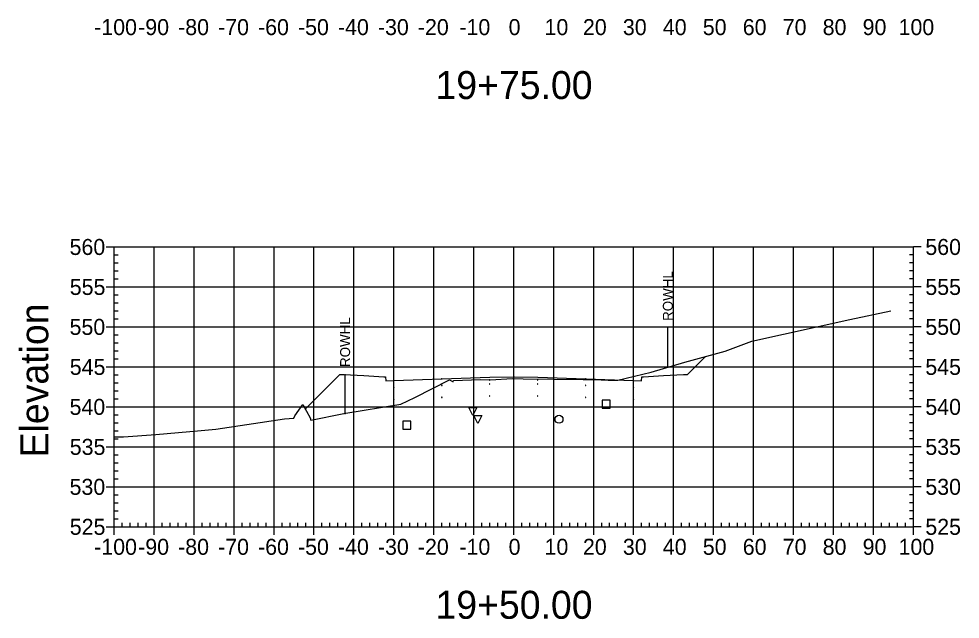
# Model space of a CAD drawing. Extents: x 708103 to 717568, y 374476 to 378707.
# Drawn here: x 709203.1 to 709438.7, y 377061.5 to 377211.7 of the extents above; entities that cross this region are included whole.
import ezdxf

# ---------------------------------------------------------------- set-up
doc = ezdxf.new("R2010")
doc.units = 0
for name, color, linetype in [('1', 7, 'Continuous'), ('10', 7, 'Continuous'), ('13', 7, 'Continuous'), ('14', 7, 'Continuous'), ('22', 7, 'Continuous'), ('4', 7, 'Continuous'), ('57', 7, 'Continuous'), ('60', 7, 'Continuous'), ('Existing', 7, 'Continuous'), ('XS_Right_of_Way', 7, 'Continuous')]:
    doc.layers.add(name, color=color, linetype=linetype)

msp = doc.modelspace()

# ---------------------------------------------------------------- linework, layer by layer
for points in [[(709308.93, 377119.96), (709309.03, 377119.96), (709309.03, 377120.06), (709308.93, 377120.06)], [(709320.93, 377121.32), (709321.03, 377121.32), (709321.03, 377121.42), (709320.93, 377121.42)], [(709320.93, 377120.32), (709321.03, 377120.32), (709321.03, 377120.42), (709320.93, 377120.42)], [(709326.93, 377121.44), (709327.03, 377121.44), (709327.03, 377121.54), (709326.93, 377121.54)], [(709326.93, 377120.44), (709327.03, 377120.44), (709327.03, 377120.54), (709326.93, 377120.54)], [(709332.93, 377121.32), (709333.03, 377121.32), (709333.03, 377121.42), (709332.93, 377121.42)], [(709332.93, 377120.32), (709333.03, 377120.32), (709333.03, 377120.42), (709332.93, 377120.42)], [(709344.93, 377119.96), (709345.03, 377119.96), (709345.03, 377120.06), (709344.93, 377120.06)], [(709296.93, 377119.48), (709297.03, 377119.48), (709297.03, 377119.58), (709296.93, 377119.58)], [(709356.93, 377119.48), (709357.03, 377119.48), (709357.03, 377119.58), (709356.93, 377119.58)], [(709296.93, 377116.48), (709297.03, 377116.48), (709297.03, 377116.58), (709296.93, 377116.58)], [(709308.93, 377116.96), (709309.03, 377116.96), (709309.03, 377117.06), (709308.93, 377117.06)], [(709320.93, 377117.32), (709321.03, 377117.32), (709321.03, 377117.42), (709320.93, 377117.42)], [(709326.93, 377117.44), (709327.03, 377117.44), (709327.03, 377117.54), (709326.93, 377117.54)], [(709332.93, 377117.32), (709333.03, 377117.32), (709333.03, 377117.42), (709332.93, 377117.42)], [(709344.93, 377116.96), (709345.03, 377116.96), (709345.03, 377117.06), (709344.93, 377117.06)], [(709356.93, 377116.48), (709357.03, 377116.48), (709357.03, 377116.58), (709356.93, 377116.58)]]:
    msp.add_lwpolyline(points, close=True)
at = {"layer": '1'}
for points in [[(709316.77, 377112.45), (709315.77, 377114.45), (709317.77, 377114.45)], [(709318.01, 377110.5), (709317.01, 377112.5), (709319.01, 377112.5)]]:
    msp.add_lwpolyline(points, close=True, dxfattribs=at)
at = {"layer": '10'}
msp.add_lwpolyline([(709299.25, 377109.04), (709301.25, 377109.04), (709301.25, 377111.04), (709299.25, 377111.04)], close=True, dxfattribs=at)
at = {"layer": '13'}
msp.add_circle((709338.3, 377111.53), 1, dxfattribs=at)
at = {"layer": '14'}
for points in [[(709374.9, 377127.17), (709374.9, 377127.22), (709374.9, 377127.17), (709374.85, 377127.17), (709374.9, 377127.17), (709374.9, 377127.12), (709374.9, 377127.17), (709374.95, 377127.17)], [(709296.98, 377121.2), (709296.98, 377121.25), (709296.98, 377121.2), (709296.93, 377121.2), (709296.98, 377121.2), (709296.98, 377121.15), (709296.98, 377121.2), (709297.03, 377121.2)], [(709308.98, 377121.68), (709308.98, 377121.73), (709308.98, 377121.68), (709308.93, 377121.68), (709308.98, 377121.68), (709308.98, 377121.63), (709308.98, 377121.68), (709309.03, 377121.68)], [(709326.98, 377122.16), (709326.98, 377122.21), (709326.98, 377122.16), (709326.93, 377122.16), (709326.98, 377122.16), (709326.98, 377122.11), (709326.98, 377122.16), (709327.03, 377122.16)], [(709344.98, 377121.68), (709344.98, 377121.73), (709344.98, 377121.68), (709344.93, 377121.68), (709344.98, 377121.68), (709344.98, 377121.63), (709344.98, 377121.68), (709345.03, 377121.68)], [(709356.98, 377121.2), (709356.98, 377121.25), (709356.98, 377121.2), (709356.93, 377121.2), (709356.98, 377121.2), (709356.98, 377121.15), (709356.98, 377121.2), (709357.03, 377121.2)], [(709274.81, 377114.09), (709274.81, 377114.14), (709274.81, 377114.09), (709274.76, 377114.09), (709274.81, 377114.09), (709274.81, 377114.04), (709274.81, 377114.09), (709274.86, 377114.09)]]:
    msp.add_lwpolyline(points, dxfattribs=at)
at = {"layer": '22'}
msp.add_lwpolyline([(709274.81, 377114.09), (709283.48, 377122.76), (709284.48, 377122.72), (709289.48, 377122.52), (709294.48, 377122.12), (709294.9, 377122.12), (709294.98, 377121.12), (709296.98, 377121.2), (709308.98, 377121.68), (709320.98, 377122.04), (709326.98, 377122.16), (709332.98, 377122.04), (709344.98, 377121.68), (709356.98, 377121.2), (709358.98, 377121.12), (709359.07, 377122.12), (709359.48, 377122.12), (709364.48, 377122.52), (709369.48, 377122.72), (709370.48, 377122.76), (709374.9, 377127.17)], dxfattribs=at)
at = {"layer": '4'}
msp.add_lwpolyline([(709349.14, 377114.33), (709351.14, 377114.33), (709351.14, 377116.33), (709349.14, 377116.33)], close=True, dxfattribs=at)
at = {"layer": '57'}
for p, q in [((709224.98, 377154.63), (709226.98, 377154.63)), ((709226.98, 377154.63), (709426.98, 377154.63)), ((709226.98, 377084.63), (709226.98, 377154.63)), ((709226.98, 377084.63), (709226.98, 377154.63)), ((709236.98, 377084.63), (709236.98, 377154.63)), ((709246.98, 377084.63), (709246.98, 377154.63)), ((709256.98, 377084.63), (709256.98, 377154.63)), ((709266.98, 377084.63), (709266.98, 377154.63)), ((709276.98, 377084.63), (709276.98, 377154.63)), ((709286.98, 377084.63), (709286.98, 377154.63)), ((709296.98, 377084.63), (709296.98, 377154.63)), ((709306.98, 377084.63), (709306.98, 377154.63)), ((709316.98, 377084.63), (709316.98, 377154.63)), ((709326.98, 377084.63), (709326.98, 377154.63)), ((709336.98, 377084.63), (709336.98, 377154.63)), ((709346.98, 377084.63), (709346.98, 377154.63)), ((709356.98, 377084.63), (709356.98, 377154.63)), ((709366.98, 377084.63), (709366.98, 377154.63)), ((709376.98, 377084.63), (709376.98, 377154.63)), ((709386.98, 377084.63), (709386.98, 377154.63)), ((709396.98, 377084.63), (709396.98, 377154.63)), ((709406.98, 377084.63), (709406.98, 377154.63)), ((709416.98, 377084.63), (709416.98, 377154.63)), ((709426.98, 377084.63), (709426.98, 377154.63)), ((709426.98, 377084.63), (709426.98, 377154.63)), ((709428.98, 377154.63), (709426.98, 377154.63)), ((709226.98, 377152.63), (709227.98, 377152.63)), ((709426.98, 377152.63), (709425.98, 377152.63)), ((709226.98, 377150.63), (709227.98, 377150.63)), ((709226.98, 377148.63), (709227.98, 377148.63)), ((709426.98, 377150.63), (709425.98, 377150.63)), ((709426.98, 377148.63), (709425.98, 377148.63)), ((709226.98, 377146.63), (709227.98, 377146.63)), ((709426.98, 377146.63), (709425.98, 377146.63)), ((709224.98, 377144.63), (709226.98, 377144.63)), ((709226.98, 377144.63), (709426.98, 377144.63)), ((709428.98, 377144.63), (709426.98, 377144.63)), ((709226.98, 377142.63), (709227.98, 377142.63)), ((709426.98, 377142.63), (709425.98, 377142.63)), ((709226.98, 377140.63), (709227.98, 377140.63)), ((709426.98, 377140.63), (709425.98, 377140.63)), ((709226.98, 377138.63), (709227.98, 377138.63)), ((709226.98, 377136.63), (709227.98, 377136.63)), ((709426.98, 377138.63), (709425.98, 377138.63)), ((709426.98, 377136.63), (709425.98, 377136.63)), ((709224.98, 377134.63), (709226.98, 377134.63)), ((709226.98, 377134.63), (709426.98, 377134.63)), ((709428.98, 377134.63), (709426.98, 377134.63)), ((709226.98, 377132.63), (709227.98, 377132.63)), ((709426.98, 377132.63), (709425.98, 377132.63)), ((709226.98, 377130.63), (709227.98, 377130.63)), ((709426.98, 377130.63), (709425.98, 377130.63)), ((709226.98, 377128.63), (709227.98, 377128.63)), ((709426.98, 377128.63), (709425.98, 377128.63)), ((709226.98, 377126.63), (709227.98, 377126.63)), ((709426.98, 377126.63), (709425.98, 377126.63)), ((709224.98, 377124.63), (709226.98, 377124.63)), ((709226.98, 377124.63), (709426.98, 377124.63)), ((709226.98, 377122.63), (709227.98, 377122.63)), ((709426.98, 377122.63), (709425.98, 377122.63)), ((709428.98, 377124.63), (709426.98, 377124.63)), ((709226.98, 377120.63), (709227.98, 377120.63)), ((709426.98, 377120.63), (709425.98, 377120.63)), ((709226.98, 377118.63), (709227.98, 377118.63)), ((709426.98, 377118.63), (709425.98, 377118.63)), ((709226.98, 377116.63), (709227.98, 377116.63)), ((709426.98, 377116.63), (709425.98, 377116.63)), ((709224.98, 377114.63), (709226.98, 377114.63)), ((709226.98, 377114.63), (709426.98, 377114.63)), ((709428.98, 377114.63), (709426.98, 377114.63)), ((709226.98, 377112.63), (709227.98, 377112.63)), ((709226.98, 377110.63), (709227.98, 377110.63)), ((709426.98, 377112.63), (709425.98, 377112.63)), ((709426.98, 377110.63), (709425.98, 377110.63)), ((709226.98, 377108.63), (709227.98, 377108.63)), ((709426.98, 377108.63), (709425.98, 377108.63)), ((709226.98, 377106.63), (709227.98, 377106.63)), ((709426.98, 377106.63), (709425.98, 377106.63)), ((709224.98, 377104.63), (709226.98, 377104.63)), ((709226.98, 377104.63), (709426.98, 377104.63)), ((709428.98, 377104.63), (709426.98, 377104.63)), ((709226.98, 377102.63), (709227.98, 377102.63)), ((709426.98, 377102.63), (709425.98, 377102.63)), ((709226.98, 377100.63), (709227.98, 377100.63)), ((709426.98, 377100.63), (709425.98, 377100.63)), ((709226.98, 377098.63), (709227.98, 377098.63)), ((709226.98, 377096.63), (709227.98, 377096.63)), ((709426.98, 377098.63), (709425.98, 377098.63)), ((709426.98, 377096.63), (709425.98, 377096.63)), ((709224.98, 377094.63), (709226.98, 377094.63)), ((709226.98, 377094.63), (709426.98, 377094.63)), ((709428.98, 377094.63), (709426.98, 377094.63)), ((709226.98, 377092.63), (709227.98, 377092.63)), ((709426.98, 377092.63), (709425.98, 377092.63)), ((709226.98, 377090.63), (709227.98, 377090.63)), ((709426.98, 377090.63), (709425.98, 377090.63)), ((709226.98, 377088.63), (709227.98, 377088.63)), ((709426.98, 377088.63), (709425.98, 377088.63)), ((709226.98, 377086.63), (709227.98, 377086.63)), ((709228.98, 377084.63), (709228.98, 377085.63)), ((709230.98, 377084.63), (709230.98, 377085.63)), ((709232.98, 377084.63), (709232.98, 377085.63)), ((709234.98, 377084.63), (709234.98, 377085.63)), ((709238.98, 377084.63), (709238.98, 377085.63)), ((709240.98, 377084.63), (709240.98, 377085.63)), ((709242.98, 377084.63), (709242.98, 377085.63)), ((709244.98, 377084.63), (709244.98, 377085.63)), ((709248.98, 377084.63), (709248.98, 377085.63)), ((709250.98, 377084.63), (709250.98, 377085.63)), ((709252.98, 377084.63), (709252.98, 377085.63)), ((709254.98, 377084.63), (709254.98, 377085.63)), ((709258.98, 377084.63), (709258.98, 377085.63)), ((709260.98, 377084.63), (709260.98, 377085.63)), ((709262.98, 377084.63), (709262.98, 377085.63)), ((709264.98, 377084.63), (709264.98, 377085.63)), ((709268.98, 377084.63), (709268.98, 377085.63)), ((709270.98, 377084.63), (709270.98, 377085.63)), ((709272.98, 377084.63), (709272.98, 377085.63)), ((709274.98, 377084.63), (709274.98, 377085.63)), ((709278.98, 377084.63), (709278.98, 377085.63)), ((709280.98, 377084.63), (709280.98, 377085.63)), ((709282.98, 377084.63), (709282.98, 377085.63)), ((709284.98, 377084.63), (709284.98, 377085.63)), ((709288.98, 377084.63), (709288.98, 377085.63)), ((709290.98, 377084.63), (709290.98, 377085.63)), ((709292.98, 377084.63), (709292.98, 377085.63)), ((709294.98, 377084.63), (709294.98, 377085.63)), ((709298.98, 377084.63), (709298.98, 377085.63)), ((709300.98, 377084.63), (709300.98, 377085.63)), ((709302.98, 377084.63), (709302.98, 377085.63)), ((709304.98, 377084.63), (709304.98, 377085.63)), ((709308.98, 377084.63), (709308.98, 377085.63)), ((709310.98, 377084.63), (709310.98, 377085.63)), ((709312.98, 377084.63), (709312.98, 377085.63)), ((709314.98, 377084.63), (709314.98, 377085.63)), ((709318.98, 377084.63), (709318.98, 377085.63)), ((709320.98, 377084.63), (709320.98, 377085.63)), ((709322.98, 377084.63), (709322.98, 377085.63)), ((709324.98, 377084.63), (709324.98, 377085.63)), ((709328.98, 377084.63), (709328.98, 377085.63)), ((709330.98, 377084.63), (709330.98, 377085.63)), ((709332.98, 377084.63), (709332.98, 377085.63)), ((709334.98, 377084.63), (709334.98, 377085.63)), ((709338.98, 377084.63), (709338.98, 377085.63)), ((709340.98, 377084.63), (709340.98, 377085.63)), ((709342.98, 377084.63), (709342.98, 377085.63)), ((709344.98, 377084.63), (709344.98, 377085.63)), ((709348.98, 377084.63), (709348.98, 377085.63)), ((709350.98, 377084.63), (709350.98, 377085.63)), ((709352.98, 377084.63), (709352.98, 377085.63)), ((709354.98, 377084.63), (709354.98, 377085.63)), ((709358.98, 377084.63), (709358.98, 377085.63)), ((709360.98, 377084.63), (709360.98, 377085.63)), ((709362.98, 377084.63), (709362.98, 377085.63)), ((709364.98, 377084.63), (709364.98, 377085.63)), ((709368.98, 377084.63), (709368.98, 377085.63)), ((709370.98, 377084.63), (709370.98, 377085.63)), ((709372.98, 377084.63), (709372.98, 377085.63)), ((709374.98, 377084.63), (709374.98, 377085.63)), ((709378.98, 377084.63), (709378.98, 377085.63)), ((709380.98, 377084.63), (709380.98, 377085.63)), ((709382.98, 377084.63), (709382.98, 377085.63)), ((709384.98, 377084.63), (709384.98, 377085.63)), ((709388.98, 377084.63), (709388.98, 377085.63)), ((709390.98, 377084.63), (709390.98, 377085.63)), ((709392.98, 377084.63), (709392.98, 377085.63)), ((709394.98, 377084.63), (709394.98, 377085.63)), ((709398.98, 377084.63), (709398.98, 377085.63)), ((709400.98, 377084.63), (709400.98, 377085.63)), ((709402.98, 377084.63), (709402.98, 377085.63)), ((709404.98, 377084.63), (709404.98, 377085.63)), ((709408.98, 377084.63), (709408.98, 377085.63)), ((709410.98, 377084.63), (709410.98, 377085.63)), ((709412.98, 377084.63), (709412.98, 377085.63)), ((709414.98, 377084.63), (709414.98, 377085.63)), ((709418.98, 377084.63), (709418.98, 377085.63)), ((709420.98, 377084.63), (709420.98, 377085.63)), ((709422.98, 377084.63), (709422.98, 377085.63)), ((709424.98, 377084.63), (709424.98, 377085.63)), ((709426.98, 377086.63), (709425.98, 377086.63)), ((709224.98, 377084.63), (709226.98, 377084.63)), ((709226.98, 377084.63), (709426.98, 377084.63)), ((709226.98, 377084.63), (709426.98, 377084.63)), ((709226.98, 377082.63), (709226.98, 377084.63)), ((709236.98, 377082.63), (709236.98, 377084.63)), ((709246.98, 377082.63), (709246.98, 377084.63)), ((709256.98, 377082.63), (709256.98, 377084.63)), ((709266.98, 377082.63), (709266.98, 377084.63)), ((709276.98, 377082.63), (709276.98, 377084.63)), ((709286.98, 377082.63), (709286.98, 377084.63)), ((709296.98, 377082.63), (709296.98, 377084.63)), ((709306.98, 377082.63), (709306.98, 377084.63)), ((709316.98, 377082.63), (709316.98, 377084.63)), ((709326.98, 377082.63), (709326.98, 377084.63)), ((709336.98, 377082.63), (709336.98, 377084.63)), ((709346.98, 377082.63), (709346.98, 377084.63)), ((709356.98, 377082.63), (709356.98, 377084.63)), ((709366.98, 377082.63), (709366.98, 377084.63)), ((709376.98, 377082.63), (709376.98, 377084.63)), ((709386.98, 377082.63), (709386.98, 377084.63)), ((709396.98, 377082.63), (709396.98, 377084.63)), ((709406.98, 377082.63), (709406.98, 377084.63)), ((709416.98, 377082.63), (709416.98, 377084.63)), ((709426.98, 377082.63), (709426.98, 377084.63)), ((709428.98, 377084.63), (709426.98, 377084.63))]:
    msp.add_line(p, q, dxfattribs=at)
at = {"layer": 'Existing'}
msp.add_lwpolyline([(709226.98, 377107.13), (709229.28, 377107.11), (709237.36, 377107.69), (709248.75, 377108.74), (709252.42, 377109.09), (709269.6, 377111.64), (709271.96, 377111.85), (709272.17, 377112.4), (709274.18, 377115.24), (709276.04, 377111.87), (709276.18, 377111.34), (709284.49, 377112.95), (709298.74, 377115.35), (709302.24, 377116.95), (709310.93, 377121.41), (709311.83, 377120.87), (709311.86, 377121.26), (709318.65, 377121.52), (709321.09, 377121.42), (709326.7, 377121.76), (709329.33, 377121.65), (709344.33, 377121.45), (709345.57, 377121.46), (709347.05, 377121.49), (709350.64, 377121.3), (709353.04, 377121.31), (709361.39, 377123.31), (709369.76, 377125.78), (709379.88, 377128.53), (709386.58, 377131.07), (709411.09, 377136.45), (709421.35, 377138.63)], dxfattribs=at)
at = {"layer": 'XS_Right_of_Way'}
for p, q in [((709365.47, 377134.38), (709365.47, 377124.38)), ((709284.7, 377122.84), (709284.7, 377112.84))]:
    msp.add_line(p, q, dxfattribs=at)

# ---------------------------------------------------------------- texts
at = {"layer": '1'}
for s, p in [('19+75.00', (709307.39, 377191.63)), ('19+50.00', (709307.39, 377061.63))]:
    msp.add_text(s, height=7, dxfattribs=at).set_placement(p)
at = {"layer": '14'}
for p in [(709284.45, 377122.67), (709369.45, 377122.67), (709284.45, 377122), (709289.45, 377121.8), (709364.45, 377121.8), (709369.45, 377122)]:
    msp.add_text('+', height=0.1, dxfattribs=at).set_placement(p)
at = {"layer": '57'}
for s, p in [('-100', (709221.97, 377207.63)), ('-90', (709232.98, 377207.63)), ('-80', (709242.98, 377207.63)), ('-70', (709252.98, 377207.63)), ('-60', (709262.98, 377207.63)), ('-50', (709272.98, 377207.63)), ('-40', (709282.98, 377207.63)), ('-30', (709292.98, 377207.63)), ('-20', (709302.98, 377207.63)), ('-10', (709313.37, 377207.63)), ('0', (709325.69, 377207.63)), ('10', (709334.68, 377207.63)), ('20', (709344.29, 377207.63)), ('30', (709354.29, 377207.63)), ('40', (709364.29, 377207.63)), ('50', (709374.29, 377207.63)), ('60', (709384.29, 377207.63)), ('70', (709394.29, 377207.63)), ('80', (709404.29, 377207.63)), ('90', (709414.29, 377207.63)), ('100', (709423.28, 377207.63)), ('560', (709215.81, 377152.63)), ('560', (709429.98, 377152.63)), ('555', (709215.86, 377142.63)), ('555', (709429.98, 377142.63)), ('550', (709215.81, 377132.63)), ('550', (709429.98, 377132.63)), ('545', (709215.86, 377122.63)), ('545', (709429.98, 377122.63)), ('540', (709215.81, 377112.63)), ('540', (709429.98, 377112.63)), ('535', (709215.86, 377102.63)), ('535', (709429.98, 377102.63)), ('530', (709215.81, 377092.63)), ('530', (709429.98, 377092.63)), ('525', (709215.86, 377082.63)), ('525', (709429.98, 377082.63)), ('-100', (709221.97, 377077.63)), ('-90', (709232.98, 377077.63)), ('-80', (709242.98, 377077.63)), ('-70', (709252.98, 377077.63)), ('-60', (709262.98, 377077.63)), ('-50', (709272.98, 377077.63)), ('-40', (709282.98, 377077.63)), ('-30', (709292.98, 377077.63)), ('-20', (709302.98, 377077.63)), ('-10', (709313.37, 377077.63)), ('0', (709325.69, 377077.63)), ('10', (709334.68, 377077.63)), ('20', (709344.29, 377077.63)), ('30', (709354.29, 377077.63)), ('40', (709364.29, 377077.63)), ('50', (709374.29, 377077.63)), ('60', (709384.29, 377077.63)), ('70', (709394.29, 377077.63)), ('80', (709404.29, 377077.63)), ('90', (709414.29, 377077.63)), ('100', (709423.28, 377077.63))]:
    msp.add_text(s, height=4, dxfattribs=at).set_placement(p)
at = {"layer": '60'}
msp.add_text('Elevation', height=7, rotation=90, dxfattribs=at).set_placement((709210.48, 377101.99))
at = {"layer": 'XS_Right_of_Way'}
for p in [(709366.79, 377136.14), (709286.02, 377124.61)]:
    msp.add_text('ROWHL', height=2.5, rotation=90, dxfattribs=at).set_placement(p)

doc.saveas('drawing.dxf')
